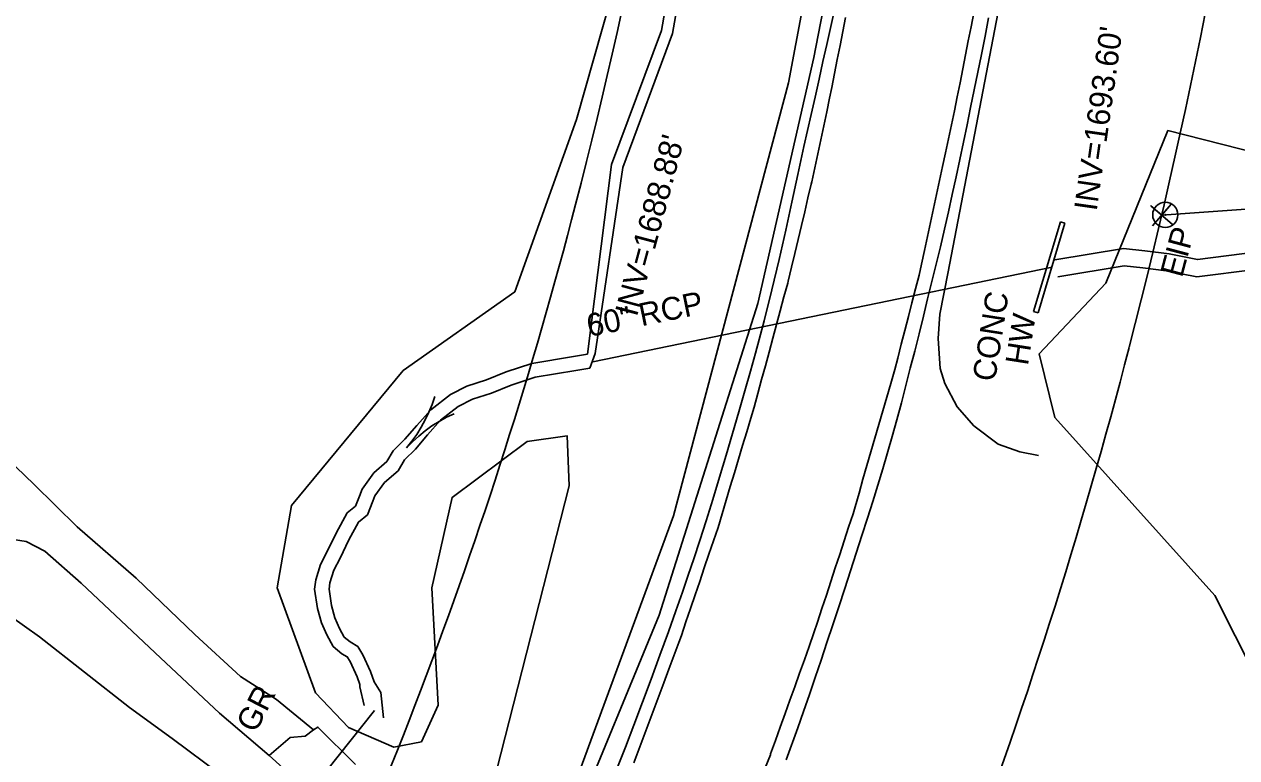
# Model space of a CAD drawing. Extents: x 472260 to 482161, y 489063 to 507124.
# Drawn here: x 481032.2 to 481244.3, y 489333.5 to 489461.9 of the extents above; entities that cross this region are included whole.
import ezdxf

# ---------------------------------------------------------------- set-up
doc = ezdxf.new("R2010")
doc.units = 0
for name, color, linetype in [('CTL Primary Horizontal and Vertical Cogo Number', 7, 'Continuous'), ('Exist Roads EOP Other Cogo Number', 7, 'Continuous'), ('Exist Roads EOP Other Cogo Point CELL', 7, 'Continuous'), ('Exist Structure Minor Drop Inlet Cogo Comment', 7, 'Continuous'), ('Exist Structure Minor Drop Inlet Cogo Elevation', 7, 'Continuous'), ('Exist Structure Minor Drop Inlet Cogo Number', 7, 'Continuous'), ('Prop Drainage Structure Drop Inlet Grate 2 Narrow Slots and Sag Grates 840 24 CELL', 7, 'Continuous'), ('Prop Drainage Structure Pipe RCP 18in Class III', 7, 'Continuous'), ('Prop Drainage Structure Pipe RCP 24in Class III', 7, 'Continuous'), ('Prop Drainage Structure Pipe RCP 36in Class III', 7, 'Continuous'), ('Prop Drainage Structure Pipe RCP 36in Class IV', 7, 'Continuous'), ('Prop Drainage Structure Pipe RCP 60in Class III Label', 7, 'Continuous'), ('Prop Drainage Structure Pipe RCP 72in Class III', 7, 'Continuous'), ('Prop Drainage Structure Pipe Side Drain 24in Label', 7, 'Continuous'), ('Prop Drainage Structure Pipe Stub Out CELL', 7, 'Continuous'), ('Prop Drainage Structure Pipe Welded Steel 72in', 7, 'Continuous'), ('Prop Drainage Structure Plot Symbol 50 Scale', 7, 'Continuous'), ('Prop Drainage Structure Plot Symbol 50 Scale CELL', 7, 'Continuous'), ('Prop Drainage Structure Tops and Inverts LABEL', 7, 'Continuous'), ('Prop Earthen Structure Ditch Flow Line', 7, 'Continuous'), ('Prop Earthen Structure False Sump Label', 7, 'Continuous'), ('Prop Erosion Rip Rap Pad at Outlet Label', 7, 'Continuous'), ('Scratch_Level_8', 7, 'Continuous')]:
    doc.layers.add(name, color=color, linetype=linetype)

msp = doc.modelspace()

# ---------------------------------------------------------------- linework, layer by layer
at = {"layer": 'Exist Roads EOP Other Cogo Point CELL'}
msp.add_line((481231.18, 489428.51), (481231.18, 489428.51), dxfattribs=at)
msp.add_lwpolyline([(481229.54, 489426.62), (481232.81, 489430.4), (481231.18, 489428.51), (481229.29, 489430.14), (481233.07, 489426.87)], dxfattribs=at)
at = {"layer": 'Exist Structure Minor Drop Inlet Cogo Comment'}
for radius in [2.2, 0.0707]:
    msp.add_circle((481231.81, 489428.55), radius, dxfattribs=at)
at = {"layer": 'Exist Structure Minor Drop Inlet Cogo Elevation'}
for centre, radius, start, end in [((480215.08, 489666.29), 943.55, 345.52039, 353.03983), ((480215.08, 489666.29), 1043.55, 345.52039, 353.03983), ((480349.38, 489631.6), 804.84, 332.7972, 345.52039), ((480349.38, 489631.6), 904.84, 332.7972, 345.52039)]:
    msp.add_arc(centre, radius, start, end, dxfattribs=at)
at = {"layer": 'Exist Structure Minor Drop Inlet Cogo Number'}
msp.add_line((481231.18, 489428.51), (481572.43, 489453.08), dxfattribs=at)
at = {"layer": 'Prop Drainage Structure Drop Inlet Grate 2 Narrow Slots and Sag Grates 840 24 CELL'}
for points in [[(481138.84, 489332.61), (481139.72, 489334.95), (481140.59, 489337.29), (481141.46, 489339.63), (481142.33, 489341.97), (481143.2, 489344.32), (481144.08, 489346.66), (481144.95, 489349), (481145.82, 489351.34), (481146.69, 489353.68), (481147.16, 489354.93), (481147.96, 489357.3), (481148.76, 489359.66), (481149.56, 489362.03), (481150.37, 489364.4), (481151.17, 489366.76), (481151.97, 489369.13), (481152.77, 489371.49), (481153.57, 489373.83), (481154.28, 489376.22), (481155, 489378.61), (481155.72, 489381), (481156.44, 489383.4), (481157.16, 489385.79), (481157.88, 489388.18), (481158.6, 489390.57), (481159.32, 489392.97), (481159.9, 489394.89), (481160.55, 489397.3), (481161.2, 489399.71), (481161.85, 489402.12), (481162.51, 489404.53), (481163.16, 489406.94), (481163.81, 489409.36), (481164.46, 489411.77), (481165.11, 489414.18), (481165.77, 489416.59), (481165.86, 489416.94), (481166.43, 489419.37), (481167.01, 489421.8), (481167.59, 489424.23), (481168.16, 489426.66), (481168.74, 489429.09), (481169.31, 489431.51), (481169.89, 489433.94), (481169.98, 489434.34), (481170.5, 489436.79), (481171.02, 489439.23), (481171.54, 489441.67), (481172.06, 489444.11), (481172.58, 489446.56), (481173.1, 489449), (481173.49, 489450.83), (481173.96, 489453.28), (481174.44, 489455.73), (481174.92, 489458.18), (481175.39, 489460.63), (481175.87, 489463.08)], [(481198.33, 489463.9), (481197.84, 489461.45), (481197.35, 489459), (481196.87, 489456.55), (481196.38, 489454.1), (481195.9, 489451.65), (481195.41, 489449.2), (481194.93, 489446.75), (481194.44, 489444.31), (481193.91, 489441.87), (481193.38, 489439.43), (481192.85, 489436.99), (481192.32, 489434.55), (481191.8, 489432.11), (481191.27, 489429.66), (481190.74, 489427.22), (481190.21, 489424.78), (481189.68, 489422.34), (481189.15, 489419.9), (481188.74, 489418.01), (481188.12, 489415.59), (481187.5, 489413.17), (481186.88, 489410.75), (481186.25, 489408.33), (481185.63, 489405.91), (481185.01, 489403.49), (481184.49, 489401.46), (481183.8, 489399.06), (481183.1, 489396.66), (481182.41, 489394.26), (481181.71, 489391.86), (481181.02, 489389.46), (481180.32, 489387.06), (481179.63, 489384.66), (481178.93, 489382.26), (481178.24, 489379.86), (481177.54, 489377.46), (481177.19, 489376.24), (481176.42, 489373.87), (481175.64, 489371.49), (481174.86, 489369.12), (481174.09, 489366.74), (481173.31, 489364.37), (481172.53, 489361.99), (481171.75, 489359.62), (481170.98, 489357.24), (481170.36, 489355.36), (481169.52, 489353.01), (481168.68, 489350.65), (481167.83, 489348.3), (481166.99, 489345.95), (481166.15, 489343.6), (481165.31, 489341.24), (481164.46, 489338.89), (481163.62, 489336.54), (481162.78, 489334.19), (481162.73, 489334.05), (481161.81, 489331.73)]]:
    msp.add_lwpolyline(points, dxfattribs=at)
at = {"layer": 'Prop Drainage Structure Pipe RCP 18in Class III'}
for points in [[(481007.16, 489414.21), (481010.84, 489408.84), (481015.5, 489401.99), (481020.27, 489395.84), (481026.06, 489388.89), (481033.88, 489381.43), (481041.46, 489373.92), (481051.77, 489364.97), (481062.04, 489355.08), (481070.07, 489347.76), (481076.37, 489343.71), (481082.81, 489338.43)], [(481035.83, 489369.68), (481032.56, 489371.4), (481029.57, 489371.84), (481026.68, 489372.05), (481022.85, 489371.69), (481015.71, 489370.06), (480999.82, 489361.88), (480983.72, 489351.77), (480982.44, 489350.96)], [(481075.04, 489333.94), (481066.36, 489341.31), (481055.14, 489351.9), (481042.15, 489364.07), (481035.83, 489369.68)]]:
    msp.add_lwpolyline(points, dxfattribs=at)
at = {"layer": 'Prop Drainage Structure Pipe RCP 24in Class III'}
for points in [[(481130.75, 489404.18), (481134.96, 489437.37), (481143.68, 489460.85), (481146.05, 489474.55), (481148.66, 489499.12), (481156.66, 489522.19), (481151.04, 489547.37), (481160.81, 489572.04), (481165.05, 489621.29), (481165.41, 489670.22), (481156.44, 489753.9), (481149.94, 489798.62), (481148.19, 489826.73), (481140.9, 489851.73), (481134.59, 489860.15), (481124.82, 489864.03), (481113.55, 489875.6), (481108.3, 489888.88), (481111.11, 489925.14), (481107.23, 489942.39), (481107.78, 489974.87), (481105.08, 489987.34), (481108.39, 490001.43), (481111.55, 490021.61)], [(481131.17, 489401.71), (481132.08, 489404.3), (481136.91, 489436.87), (481145.62, 489460.32), (481148.03, 489474.28), (481150.62, 489498.68), (481158.73, 489522.07), (481153.13, 489547.2), (481162.77, 489571.58), (481167.05, 489621.2), (481167.41, 489670.32), (481158.43, 489754.15), (481151.93, 489798.83), (481150.17, 489827.08), (481142.72, 489852.64), (481135.85, 489861.8), (481125.95, 489865.73), (481115.26, 489876.71)], [(481247.94, 489422.08), (481237.44, 489420.72), (481232.46, 489421.72), (481228.21, 489422.24), (481224.51, 489422.64), (481212.5, 489420.66)], [(481247.5, 489419), (481237.33, 489417.69), (481231.98, 489418.76), (481227.87, 489419.26), (481224.59, 489419.61), (481212.99, 489417.7)], [(481091.66, 489342.69), (481090.92, 489345.94), (481090.91, 489346.33), (481090.44, 489347.71), (481089.21, 489350.39), (481088.73, 489351.19), (481087.8, 489351.73), (481086.23, 489353.01), (481085.12, 489355.06), (481084.2, 489357.15), (481083.51, 489359.64), (481083.01, 489363.01), (481083.24, 489364.69), (481084.04, 489367.33), (481085.23, 489369.6), (481086.79, 489372.81), (481088.73, 489376.39), (481090.17, 489377.56), (481090.88, 489379.33), (481091.34, 489380.56), (481093.37, 489383.38), (481095.65, 489385.39), (481096.76, 489387.22), (481098.8, 489389.26), (481100.9, 489391.69), (481103.34, 489394.43), (481106.79, 489397.13), (481109.65, 489398.58), (481113.09, 489399.68), (481116.51, 489401.1), (481120.98, 489402.56), (481128.29, 489403.76), (481130.75, 489404.18)], [(481095.06, 489340.53), (481094.57, 489344.92), (481093.4, 489346.78), (481092.76, 489348.64), (481091.42, 489351.56), (481090.55, 489353.02), (481089.23, 489353.79), (481088.19, 489354.64), (481087.37, 489356.16), (481086.56, 489357.99), (481085.96, 489360.15), (481085.54, 489363.03), (481085.69, 489364.15), (481086.37, 489366.38), (481087.46, 489368.47), (481089.01, 489371.67), (481090.69, 489374.77), (481092.24, 489376.03), (481093.21, 489378.42), (481093.57, 489379.37), (481095.23, 489381.69), (481097.6, 489383.77), (481098.74, 489385.67), (481100.63, 489387.56), (481102.78, 489390.04), (481105.05, 489392.6), (481108.14, 489395.01), (481110.61, 489396.26), (481113.95, 489397.33), (481117.38, 489398.76), (481121.58, 489400.12), (481128.7, 489401.3), (481131.17, 489401.71)]]:
    msp.add_lwpolyline(points, dxfattribs=at)
at = {"layer": 'Prop Drainage Structure Pipe RCP 36in Class III'}
for p, q in [((481208.78, 489411.62), (481213.45, 489427.34)), ((481209.57, 489411.38), (481214.25, 489427.11))]:
    msp.add_line(p, q, dxfattribs=at)
at = {"layer": 'Prop Drainage Structure Pipe RCP 60in Class III Label'}
msp.add_line((481212.03, 489419.42), (481131.68, 489402.83), dxfattribs=at)
at = {"layer": 'Prop Drainage Structure Pipe RCP 72in Class III'}
msp.add_lwpolyline([(481091.53, 489311.5), (481075.52, 489324.17), (481066.57, 489330.6), (481058.08, 489336.86), (481050.62, 489342.34), (481034.87, 489354.7), (481026.96, 489360.3)], dxfattribs=at)
at = {"layer": 'Prop Drainage Structure Pipe Side Drain 24in Label'}
msp.add_line((481070.83, 489313.3), (481093.49, 489341.78), dxfattribs=at)
at = {"layer": 'Prop Drainage Structure Pipe Stub Out CELL'}
for points in [[(481136.01, 489331.87), (481137.39, 489335.4), (481138.87, 489339.25), (481140.37, 489343.22), (481141.88, 489347.29), (481143.42, 489351.48), (481144.89, 489355.54), (481146.2, 489359.22), (481147.36, 489362.53), (481148.37, 489365.47), (481149.34, 489368.36), (481150.37, 489371.53), (481151.47, 489374.99), (481152.64, 489378.73), (481153.83, 489382.61), (481154.99, 489386.46), (481156.13, 489390.29), (481157.24, 489394.1), (481158.29, 489397.77), (481159.25, 489401.17), (481160.12, 489404.33), (481161.62, 489409.98), (481162.98, 489415.42), (481164.25, 489420.75), (481165.41, 489425.87), (481166.46, 489430.78), (481167.52, 489435.61), (481168.61, 489440.51), (481169.86, 489446.09), (481170.55, 489449.18), (481171.25, 489452.32), (481171.93, 489455.39), (481172.6, 489458.38), (481173.86, 489464.15)], [(481200.91, 489463.05), (481200.29, 489459.82), (481199.65, 489456.65), (481199.02, 489453.52), (481198.39, 489450.43), (481197.76, 489447.36), (481197.13, 489444.32), (481196.49, 489441.29), (481195.85, 489438.25), (481195.2, 489435.2), (481194.54, 489432.14), (481193.87, 489429.08), (481193.18, 489426.03), (481192.47, 489422.97), (481191.73, 489419.92), (481190.99, 489416.88), (481190.24, 489413.83), (481189.49, 489410.79), (481188.74, 489407.75), (481187.98, 489404.71), (481187.21, 489401.69), (481186.44, 489398.67), (481185.66, 489395.67), (481184.87, 489392.69), (481184.06, 489389.77), (481182.41, 489384.1), (481180.65, 489378.4), (481179.72, 489375.45), (481178.75, 489372.43), (481177.76, 489369.36), (481176.76, 489366.26), (481175.74, 489363.13), (481174.7, 489359.96), (481173.66, 489356.81), (481172.63, 489353.69), (481171.6, 489350.61), (481170.58, 489347.57), (481169.57, 489344.58), (481168.55, 489341.64), (481167.54, 489338.75), (481165.52, 489333.14)]]:
    msp.add_lwpolyline(points, dxfattribs=at)
at = {"layer": 'Prop Drainage Structure Plot Symbol 50 Scale'}
for p, q in [((481213.45, 489427.34), (481214.25, 489427.11)), ((481208.78, 489411.62), (481209.57, 489411.38))]:
    msp.add_line(p, q, dxfattribs=at)
at = {"layer": 'Prop Drainage Structure Plot Symbol 50 Scale CELL'}
for points in [[(481127.93, 489321.27), (481143.27, 489358.47), (481160.51, 489413.03), (481170.35, 489456.09), (481177.9, 489495.17), (481185.25, 489541.39), (481189.95, 489572.74), (481196.12, 489621.29), (481202.28, 489673.59), (481209.04, 489731.3), (481213.58, 489770.37)], [(481243.62, 489767.54), (481234.85, 489692.14), (481226.82, 489624.9), (481218.29, 489557.25), (481207.78, 489491.18), (481193.85, 489418.57), (481192.36, 489411.18), (481192.08, 489406.88), (481192.44, 489401.65), (481193.22, 489399.06), (481195.38, 489394.97), (481198.33, 489391.63), (481202.58, 489388.42), (481206.38, 489387.09), (481209.6, 489386.42)]]:
    msp.add_lwpolyline(points, dxfattribs=at)
at = {"layer": 'Prop Drainage Structure Tops and Inverts LABEL'}
msp.add_lwpolyline([(481180.88, 489531.49), (481165.89, 489451.67), (481145.78, 489375.87), (481127.17, 489325.29), (481120.31, 489324.37), (481115.21, 489325.82), (481114.8, 489331.2), (481127.51, 489381.14), (481127.2, 489389.87), (481120.18, 489388.9), (481107.05, 489379.09), (481103.52, 489363.29), (481104.64, 489342.72), (481101.7, 489336.33), (481096.84, 489335.39), (481088.95, 489338.8), (481083.16, 489344.88), (481076.45, 489363.27), (481078.97, 489377.7), (481098.48, 489401.3), (481118.06, 489415.1), (481128.79, 489445.23), (481139.49, 489482.89)], dxfattribs=at)
at = {"layer": 'Prop Earthen Structure Ditch Flow Line'}
msp.add_lwpolyline([(481083.48, 489326.32), (481075.04, 489333.94), (481078.74, 489337.09), (481081.38, 489337.31), (481082.81, 489338.43), (481083.6, 489338.89), (481090.16, 489332.36)], dxfattribs=at)
at = {"layer": 'Prop Erosion Rip Rap Pad at Outlet Label'}
msp.add_lwpolyline([(481163.37, 489262.66), (481169.47, 489274.8), (481191.58, 489272.93), (481217.1, 489265.35), (481241.48, 489258.87), (481246.92, 489291.94), (481251.16, 489340.72), (481240.47, 489361.94), (481212.48, 489393.09), (481209.77, 489404.22), (481221.42, 489416.62), (481232.26, 489443.3), (481270.26, 489433.64), (481297.59, 489438.24), (481305.44, 489436.04), (481345.99, 489432.65)], dxfattribs=at)
at = {"layer": 'Scratch_Level_8'}
msp.add_line((481102.41, 489391.51), (481102.41, 489391.51), dxfattribs=at)
for points in [[(481104.02, 489396.77), (481103.58, 489395.37), (481102.98, 489393.99), (481102.37, 489392.65), (481101.66, 489391.38), (481100.87, 489390.13), (481100, 489388.91), (481099.09, 489387.77)], [(481107.44, 489393.73), (481106.1, 489393.13), (481104.81, 489392.37), (481103.54, 489391.6), (481102.37, 489390.75), (481101.22, 489389.82), (481100.11, 489388.81), (481099.09, 489387.77)]]:
    msp.add_lwpolyline(points, dxfattribs=at)

# ---------------------------------------------------------------- texts
at = {"layer": 'CTL Primary Horizontal and Vertical Cogo Number'}
for s, p in [('CONC', (481202.01, 489399.23)), ('HW', (481207.77, 489402.06))]:
    msp.add_text(s, height=4, rotation=81.1032, dxfattribs=at).set_placement(p)
at = {"layer": 'Exist Roads EOP Other Cogo Number'}
msp.add_text('EIP', height=4, rotation=75.1196, dxfattribs=at).set_placement((481234.74, 489417.44))
at = {"layer": 'Prop Drainage Structure Pipe RCP 36in Class IV'}
msp.add_text('60" RCP', height=4, rotation=11.6651, dxfattribs=at).set_placement((481131.05, 489407.15))
at = {"layer": 'Prop Drainage Structure Pipe Welded Steel 72in'}
for s, rotation, p in [("INV=1693.60'", 81.8755, (481219.8, 489429.1)), ("INV=1688.88'", 75.015, (481139.37, 489410.58))]:
    msp.add_text(s, height=4, rotation=rotation, dxfattribs=at).set_placement(p)
at = {"layer": 'Prop Earthen Structure False Sump Label'}
msp.add_text('GR', height=4, rotation=62.8206, dxfattribs=at).set_placement((481072.68, 489337.69))

doc.saveas('drawing.dxf')
